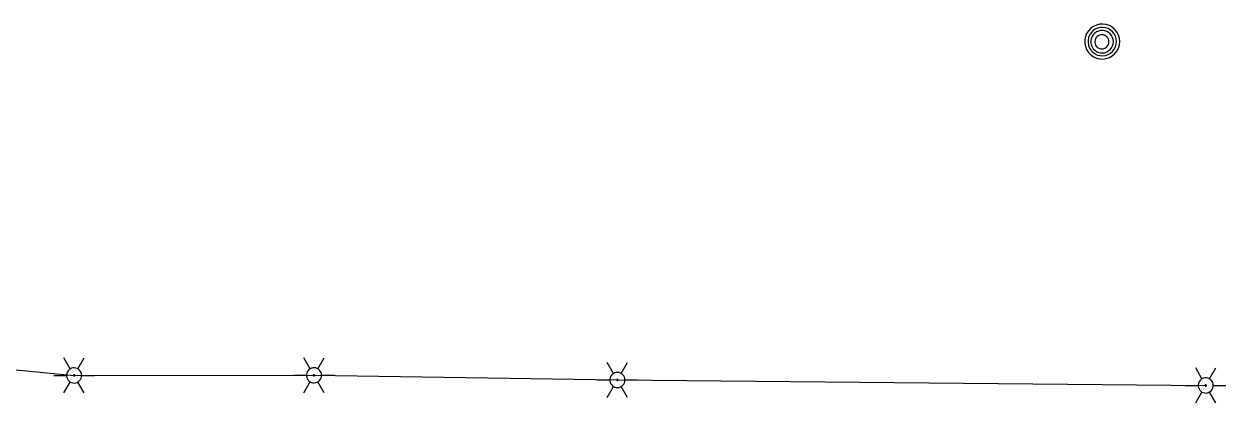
# Model space of a CAD drawing. Extents: x 596028 to 606371, y 330010 to 403088.
# Drawn here: x 605201.2 to 605427.9, y 349851.8 to 349923.2 of the extents above; entities that cross this region are included whole.
import ezdxf

# ---------------------------------------------------------------- set-up
doc = ezdxf.new("R2010")
doc.units = 0
for name, color, linetype in [('E_LTG', 7, 'Continuous'), ('E_UTL_E_UG', 7, 'Continuous'), ('E_UTL_MH', 7, 'Continuous')]:
    doc.layers.add(name, color=color, linetype=linetype)

msp = doc.modelspace()

# ---------------------------------------------------------------- linework, layer by layer
at = {"layer": 'E_LTG'}
for points in [[(605209.96, 349858.19), (605208.77, 349860.25)], [(605211.39, 349858.19), (605212.58, 349860.25)], [(605255.19, 349858.22), (605254, 349860.28)], [(605256.62, 349858.22), (605257.81, 349860.28)], [(605312.42, 349857.34), (605311.23, 349859.4)], [(605313.85, 349857.34), (605315.04, 349859.4)], [(605206.87, 349856.95), (605209.25, 349856.95)], [(605212.11, 349856.95), (605212.08, 349857.22), (605212, 349857.48), (605211.88, 349857.72), (605211.71, 349857.94), (605211.51, 349858.12), (605211.27, 349858.25), (605211.01, 349858.34), (605210.74, 349858.38), (605210.47, 349858.37), (605210.21, 349858.3), (605209.96, 349858.19), (605209.74, 349858.03), (605209.55, 349857.83), (605209.41, 349857.61), (605209.31, 349857.35), (605209.25, 349857.09), (605209.25, 349856.82), (605209.31, 349856.55), (605209.41, 349856.3), (605209.55, 349856.07), (605209.74, 349855.87), (605209.96, 349855.71), (605210.21, 349855.6), (605210.47, 349855.54), (605210.74, 349855.52), (605211.01, 349855.56), (605211.27, 349855.65), (605211.51, 349855.79), (605211.71, 349855.97), (605211.88, 349856.18), (605212, 349856.42), (605212.08, 349856.68), (605212.11, 349856.95)], [(605212.11, 349856.95), (605212.08, 349857.22), (605212, 349857.48), (605211.88, 349857.72), (605211.71, 349857.94), (605211.51, 349858.12), (605211.27, 349858.25), (605211.01, 349858.34), (605210.74, 349858.38), (605210.47, 349858.37), (605210.21, 349858.3), (605209.96, 349858.19), (605209.74, 349858.03), (605209.55, 349857.83), (605209.41, 349857.61), (605209.31, 349857.35), (605209.25, 349857.09), (605209.25, 349856.82), (605209.31, 349856.55), (605209.41, 349856.3), (605209.55, 349856.07), (605209.74, 349855.87), (605209.96, 349855.71), (605210.21, 349855.6), (605210.47, 349855.54), (605210.74, 349855.52), (605211.01, 349855.56), (605211.27, 349855.65), (605211.51, 349855.79), (605211.71, 349855.97), (605211.88, 349856.18), (605212, 349856.42), (605212.08, 349856.68), (605212.11, 349856.95)], [(605212.11, 349856.95), (605212.08, 349857.22), (605212, 349857.48), (605211.88, 349857.72), (605211.71, 349857.94), (605211.51, 349858.12), (605211.27, 349858.25), (605211.01, 349858.34), (605210.74, 349858.38), (605210.47, 349858.37), (605210.21, 349858.3), (605209.96, 349858.19), (605209.74, 349858.03), (605209.55, 349857.83), (605209.41, 349857.61), (605209.31, 349857.35), (605209.25, 349857.09), (605209.25, 349856.82), (605209.31, 349856.55), (605209.41, 349856.3), (605209.55, 349856.07), (605209.74, 349855.87), (605209.96, 349855.71), (605210.21, 349855.6), (605210.47, 349855.54), (605210.74, 349855.52), (605211.01, 349855.56), (605211.27, 349855.65), (605211.51, 349855.79), (605211.71, 349855.97), (605211.88, 349856.18), (605212, 349856.42), (605212.08, 349856.68), (605212.11, 349856.95)], [(605210.8, 349856.95), (605210.79, 349856.97), (605210.79, 349857), (605210.78, 349857.02), (605210.76, 349857.03), (605210.75, 349857.05), (605210.73, 349857.06), (605210.7, 349857.07), (605210.68, 349857.07), (605210.66, 349857.07), (605210.64, 349857.06), (605210.62, 349857.05), (605210.6, 349857.04), (605210.58, 349857.02), (605210.57, 349857.01), (605210.56, 349856.98), (605210.56, 349856.96), (605210.56, 349856.94), (605210.56, 349856.92), (605210.57, 349856.9), (605210.58, 349856.88), (605210.6, 349856.86), (605210.62, 349856.85), (605210.64, 349856.84), (605210.66, 349856.83), (605210.68, 349856.83), (605210.7, 349856.84), (605210.73, 349856.84), (605210.75, 349856.85), (605210.76, 349856.87), (605210.78, 349856.89), (605210.79, 349856.91), (605210.79, 349856.93), (605210.8, 349856.95)], [(605212.11, 349856.95), (605214.49, 349856.95)], [(605252.1, 349856.98), (605254.48, 349856.98)], [(605257.34, 349856.98), (605257.31, 349857.25), (605257.24, 349857.51), (605257.11, 349857.75), (605256.94, 349857.97), (605256.74, 349858.15), (605256.5, 349858.28), (605256.25, 349858.37), (605255.98, 349858.41), (605255.71, 349858.4), (605255.44, 349858.33), (605255.19, 349858.22), (605254.97, 349858.06), (605254.79, 349857.87), (605254.64, 349857.64), (605254.54, 349857.38), (605254.49, 349857.12), (605254.49, 349856.85), (605254.54, 349856.58), (605254.64, 349856.33), (605254.79, 349856.1), (605254.97, 349855.9), (605255.19, 349855.74), (605255.44, 349855.63), (605255.71, 349855.57), (605255.98, 349855.55), (605256.25, 349855.59), (605256.5, 349855.68), (605256.74, 349855.82), (605256.94, 349856), (605257.11, 349856.21), (605257.24, 349856.45), (605257.31, 349856.71), (605257.34, 349856.98)], [(605257.34, 349856.98), (605257.31, 349857.25), (605257.24, 349857.51), (605257.11, 349857.75), (605256.94, 349857.97), (605256.74, 349858.15), (605256.5, 349858.28), (605256.25, 349858.37), (605255.98, 349858.41), (605255.71, 349858.4), (605255.44, 349858.33), (605255.19, 349858.22), (605254.97, 349858.06), (605254.79, 349857.87), (605254.64, 349857.64), (605254.54, 349857.38), (605254.49, 349857.12), (605254.49, 349856.85), (605254.54, 349856.58), (605254.64, 349856.33), (605254.79, 349856.1), (605254.97, 349855.9), (605255.19, 349855.74), (605255.44, 349855.63), (605255.71, 349855.57), (605255.98, 349855.55), (605256.25, 349855.59), (605256.5, 349855.68), (605256.74, 349855.82), (605256.94, 349856), (605257.11, 349856.21), (605257.24, 349856.45), (605257.31, 349856.71), (605257.34, 349856.98)], [(605257.34, 349856.98), (605257.31, 349857.25), (605257.24, 349857.51), (605257.11, 349857.75), (605256.94, 349857.97), (605256.74, 349858.15), (605256.5, 349858.28), (605256.25, 349858.37), (605255.98, 349858.41), (605255.71, 349858.4), (605255.44, 349858.33), (605255.19, 349858.22), (605254.97, 349858.06), (605254.79, 349857.87), (605254.64, 349857.64), (605254.54, 349857.38), (605254.49, 349857.12), (605254.49, 349856.85), (605254.54, 349856.58), (605254.64, 349856.33), (605254.79, 349856.1), (605254.97, 349855.9), (605255.19, 349855.74), (605255.44, 349855.63), (605255.71, 349855.57), (605255.98, 349855.55), (605256.25, 349855.59), (605256.5, 349855.68), (605256.74, 349855.82), (605256.94, 349856), (605257.11, 349856.21), (605257.24, 349856.45), (605257.31, 349856.71), (605257.34, 349856.98)], [(605256.03, 349856.98), (605256.03, 349857), (605256.02, 349857.03), (605256.01, 349857.05), (605255.99, 349857.06), (605255.98, 349857.08), (605255.96, 349857.09), (605255.94, 349857.1), (605255.91, 349857.1), (605255.89, 349857.1), (605255.87, 349857.09), (605255.85, 349857.09), (605255.83, 349857.07), (605255.81, 349857.06), (605255.8, 349857.04), (605255.79, 349857.02), (605255.79, 349856.99), (605255.79, 349856.97), (605255.79, 349856.95), (605255.8, 349856.93), (605255.81, 349856.91), (605255.83, 349856.89), (605255.85, 349856.88), (605255.87, 349856.87), (605255.89, 349856.86), (605255.91, 349856.86), (605255.94, 349856.87), (605255.96, 349856.87), (605255.98, 349856.89), (605255.99, 349856.9), (605256.01, 349856.92), (605256.02, 349856.94), (605256.03, 349856.96), (605256.03, 349856.98)], [(605257.34, 349856.98), (605259.72, 349856.98)], [(605314.56, 349856.1), (605314.54, 349856.37), (605314.46, 349856.63), (605314.34, 349856.87), (605314.17, 349857.09), (605313.96, 349857.27), (605313.73, 349857.4), (605313.47, 349857.49), (605313.2, 349857.53), (605312.93, 349857.52), (605312.67, 349857.45), (605312.42, 349857.34), (605312.2, 349857.18), (605312.01, 349856.99), (605311.86, 349856.76), (605311.76, 349856.5), (605311.71, 349856.24), (605311.71, 349855.97), (605311.76, 349855.7), (605311.86, 349855.45), (605312.01, 349855.22), (605312.2, 349855.02), (605312.42, 349854.86), (605312.67, 349854.75), (605312.93, 349854.69), (605313.2, 349854.67), (605313.47, 349854.71), (605313.73, 349854.8), (605313.96, 349854.94), (605314.17, 349855.12), (605314.34, 349855.33), (605314.46, 349855.57), (605314.54, 349855.83), (605314.56, 349856.1)], [(605314.56, 349856.1), (605314.54, 349856.37), (605314.46, 349856.63), (605314.34, 349856.87), (605314.17, 349857.09), (605313.96, 349857.27), (605313.73, 349857.4), (605313.47, 349857.49), (605313.2, 349857.53), (605312.93, 349857.52), (605312.67, 349857.45), (605312.42, 349857.34), (605312.2, 349857.18), (605312.01, 349856.99), (605311.86, 349856.76), (605311.76, 349856.5), (605311.71, 349856.24), (605311.71, 349855.97), (605311.76, 349855.7), (605311.86, 349855.45), (605312.01, 349855.22), (605312.2, 349855.02), (605312.42, 349854.86), (605312.67, 349854.75), (605312.93, 349854.69), (605313.2, 349854.67), (605313.47, 349854.71), (605313.73, 349854.8), (605313.96, 349854.94), (605314.17, 349855.12), (605314.34, 349855.33), (605314.46, 349855.57), (605314.54, 349855.83), (605314.56, 349856.1)], [(605314.56, 349856.1), (605314.54, 349856.37), (605314.46, 349856.63), (605314.34, 349856.87), (605314.17, 349857.09), (605313.96, 349857.27), (605313.73, 349857.4), (605313.47, 349857.49), (605313.2, 349857.53), (605312.93, 349857.52), (605312.67, 349857.45), (605312.42, 349857.34), (605312.2, 349857.18), (605312.01, 349856.99), (605311.86, 349856.76), (605311.76, 349856.5), (605311.71, 349856.24), (605311.71, 349855.97), (605311.76, 349855.7), (605311.86, 349855.45), (605312.01, 349855.22), (605312.2, 349855.02), (605312.42, 349854.86), (605312.67, 349854.75), (605312.93, 349854.69), (605313.2, 349854.67), (605313.47, 349854.71), (605313.73, 349854.8), (605313.96, 349854.94), (605314.17, 349855.12), (605314.34, 349855.33), (605314.46, 349855.57), (605314.54, 349855.83), (605314.56, 349856.1)], [(605423.38, 349856.31), (605422.19, 349858.37)], [(605424.81, 349856.31), (605426, 349858.37)], [(605208.77, 349853.65), (605209.96, 349855.71)], [(605212.58, 349853.65), (605211.39, 349855.71)], [(605254, 349853.68), (605255.19, 349855.74)], [(605257.81, 349853.68), (605256.62, 349855.74)], [(605309.32, 349856.1), (605311.7, 349856.1)], [(605311.23, 349852.8), (605312.42, 349854.86)], [(605313.25, 349856.1), (605313.25, 349856.12), (605313.24, 349856.15), (605313.23, 349856.17), (605313.22, 349856.18), (605313.2, 349856.2), (605313.18, 349856.21), (605313.16, 349856.22), (605313.14, 349856.22), (605313.12, 349856.22), (605313.09, 349856.21), (605313.07, 349856.21), (605313.06, 349856.19), (605313.04, 349856.18), (605313.03, 349856.16), (605313.02, 349856.14), (605313.01, 349856.11), (605313.01, 349856.09), (605313.02, 349856.07), (605313.03, 349856.05), (605313.04, 349856.03), (605313.06, 349856.01), (605313.07, 349856), (605313.09, 349855.99), (605313.12, 349855.98), (605313.14, 349855.98), (605313.16, 349855.99), (605313.18, 349855.99), (605313.2, 349856.01), (605313.22, 349856.02), (605313.23, 349856.04), (605313.24, 349856.06), (605313.25, 349856.08), (605313.25, 349856.1)], [(605315.04, 349852.8), (605313.85, 349854.86)], [(605314.56, 349856.1), (605316.94, 349856.1)], [(605420.28, 349855.07), (605422.66, 349855.07)], [(605425.52, 349855.07), (605425.5, 349855.34), (605425.42, 349855.6), (605425.29, 349855.84), (605425.13, 349856.06), (605424.92, 349856.23), (605424.69, 349856.37), (605424.43, 349856.46), (605424.16, 349856.5), (605423.89, 349856.48), (605423.62, 349856.42), (605423.38, 349856.31), (605423.16, 349856.15), (605422.97, 349855.95), (605422.82, 349855.72), (605422.72, 349855.47), (605422.67, 349855.21), (605422.67, 349854.93), (605422.72, 349854.67), (605422.82, 349854.41), (605422.97, 349854.19), (605423.16, 349853.99), (605423.38, 349853.83), (605423.62, 349853.72), (605423.89, 349853.65), (605424.16, 349853.64), (605424.43, 349853.68), (605424.69, 349853.77), (605424.92, 349853.91), (605425.13, 349854.08), (605425.29, 349854.3), (605425.42, 349854.54), (605425.5, 349854.8), (605425.52, 349855.07)], [(605425.52, 349855.07), (605425.5, 349855.34), (605425.42, 349855.6), (605425.29, 349855.84), (605425.13, 349856.06), (605424.92, 349856.23), (605424.69, 349856.37), (605424.43, 349856.46), (605424.16, 349856.5), (605423.89, 349856.48), (605423.62, 349856.42), (605423.38, 349856.31), (605423.16, 349856.15), (605422.97, 349855.95), (605422.82, 349855.72), (605422.72, 349855.47), (605422.67, 349855.21), (605422.67, 349854.93), (605422.72, 349854.67), (605422.82, 349854.41), (605422.97, 349854.19), (605423.16, 349853.99), (605423.38, 349853.83), (605423.62, 349853.72), (605423.89, 349853.65), (605424.16, 349853.64), (605424.43, 349853.68), (605424.69, 349853.77), (605424.92, 349853.91), (605425.13, 349854.08), (605425.29, 349854.3), (605425.42, 349854.54), (605425.5, 349854.8), (605425.52, 349855.07)], [(605425.52, 349855.07), (605425.5, 349855.34), (605425.42, 349855.6), (605425.29, 349855.84), (605425.13, 349856.06), (605424.92, 349856.23), (605424.69, 349856.37), (605424.43, 349856.46), (605424.16, 349856.5), (605423.89, 349856.48), (605423.62, 349856.42), (605423.38, 349856.31), (605423.16, 349856.15), (605422.97, 349855.95), (605422.82, 349855.72), (605422.72, 349855.47), (605422.67, 349855.21), (605422.67, 349854.93), (605422.72, 349854.67), (605422.82, 349854.41), (605422.97, 349854.19), (605423.16, 349853.99), (605423.38, 349853.83), (605423.62, 349853.72), (605423.89, 349853.65), (605424.16, 349853.64), (605424.43, 349853.68), (605424.69, 349853.77), (605424.92, 349853.91), (605425.13, 349854.08), (605425.29, 349854.3), (605425.42, 349854.54), (605425.5, 349854.8), (605425.52, 349855.07)], [(605424.21, 349855.07), (605424.21, 349855.09), (605424.2, 349855.11), (605424.19, 349855.13), (605424.18, 349855.15), (605424.16, 349855.17), (605424.14, 349855.18), (605424.12, 349855.19), (605424.1, 349855.19), (605424.08, 349855.19), (605424.05, 349855.18), (605424.03, 349855.17), (605424.01, 349855.16), (605424, 349855.14), (605423.99, 349855.12), (605423.98, 349855.1), (605423.97, 349855.08), (605423.97, 349855.06), (605423.98, 349855.04), (605423.99, 349855.01), (605424, 349855), (605424.01, 349854.98), (605424.03, 349854.97), (605424.05, 349854.96), (605424.08, 349854.95), (605424.1, 349854.95), (605424.12, 349854.95), (605424.14, 349854.96), (605424.16, 349854.97), (605424.18, 349854.99), (605424.19, 349855), (605424.2, 349855.03), (605424.21, 349855.05), (605424.21, 349855.07)], [(605425.52, 349855.07), (605427.9, 349855.07)], [(605422.19, 349851.77), (605423.38, 349853.83)], [(605426, 349851.77), (605424.81, 349853.83)]]:
    msp.add_lwpolyline(points, dxfattribs=at)
at = {"layer": 'E_UTL_E_UG'}
msp.add_lwpolyline([(605150.87, 349862.8), (605210.68, 349856.95), (605255.91, 349856.98), (605313.13, 349856.1), (605424.09, 349855.07)], dxfattribs=at)
at = {"layer": 'E_UTL_MH'}
for points in [[(605407.86, 349919.87), (605407.8, 349920.49), (605407.62, 349921.09), (605407.33, 349921.65), (605406.95, 349922.14), (605406.47, 349922.55), (605405.93, 349922.87), (605405.34, 349923.07), (605404.71, 349923.16), (605404.09, 349923.13), (605403.48, 349922.98), (605402.91, 349922.72), (605402.4, 349922.36), (605401.96, 349921.91), (605401.62, 349921.38), (605401.39, 349920.8), (605401.27, 349920.18), (605401.27, 349919.55), (605401.39, 349918.94), (605401.62, 349918.35), (605401.96, 349917.83), (605402.4, 349917.37), (605402.91, 349917.01), (605403.48, 349916.75), (605404.09, 349916.6), (605404.71, 349916.57), (605405.34, 349916.66), (605405.93, 349916.86), (605406.47, 349917.18), (605406.95, 349917.59), (605407.33, 349918.08), (605407.62, 349918.64), (605407.8, 349919.24), (605407.86, 349919.87)], [(605407.24, 349919.86), (605407.19, 349920.37), (605407.05, 349920.86), (605406.82, 349921.31), (605406.5, 349921.71), (605406.12, 349922.04), (605405.68, 349922.3), (605405.2, 349922.46), (605404.69, 349922.53), (605404.18, 349922.51), (605403.69, 349922.39), (605403.23, 349922.18), (605402.81, 349921.88), (605402.46, 349921.52), (605402.19, 349921.09), (605402, 349920.62), (605401.9, 349920.12), (605401.9, 349919.61), (605402, 349919.11), (605402.19, 349918.63), (605402.46, 349918.21), (605402.81, 349917.84), (605403.23, 349917.54), (605403.69, 349917.33), (605404.18, 349917.21), (605404.69, 349917.19), (605405.2, 349917.26), (605405.68, 349917.43), (605406.12, 349917.68), (605406.5, 349918.01), (605406.82, 349918.41), (605407.05, 349918.87), (605407.19, 349919.35), (605407.24, 349919.86)], [(605406.68, 349919.83), (605406.64, 349920.24), (605406.53, 349920.62), (605406.34, 349920.98), (605406.09, 349921.3), (605405.78, 349921.57), (605405.43, 349921.77), (605405.05, 349921.9), (605404.65, 349921.96), (605404.25, 349921.94), (605403.85, 349921.84), (605403.48, 349921.68), (605403.16, 349921.44), (605402.88, 349921.15), (605402.66, 349920.81), (605402.51, 349920.43), (605402.43, 349920.03), (605402.43, 349919.63), (605402.51, 349919.23), (605402.66, 349918.86), (605402.88, 349918.52), (605403.16, 349918.22), (605403.48, 349917.99), (605403.85, 349917.82), (605404.25, 349917.72), (605404.65, 349917.71), (605405.05, 349917.76), (605405.43, 349917.9), (605405.78, 349918.1), (605406.09, 349918.36), (605406.34, 349918.68), (605406.53, 349919.04), (605406.64, 349919.43), (605406.68, 349919.83)], [(605405.82, 349919.82), (605405.8, 349920.07), (605405.73, 349920.31), (605405.61, 349920.54), (605405.45, 349920.74), (605405.26, 349920.9), (605405.04, 349921.03), (605404.81, 349921.11), (605404.55, 349921.15), (605404.3, 349921.14), (605404.06, 349921.08), (605403.83, 349920.97), (605403.62, 349920.82), (605403.44, 349920.64), (605403.31, 349920.43), (605403.21, 349920.19), (605403.17, 349919.94), (605403.17, 349919.69), (605403.21, 349919.44), (605403.31, 349919.21), (605403.44, 349918.99), (605403.62, 349918.81), (605403.83, 349918.66), (605404.06, 349918.56), (605404.3, 349918.5), (605404.55, 349918.49), (605404.81, 349918.52), (605405.04, 349918.61), (605405.26, 349918.73), (605405.45, 349918.9), (605405.61, 349919.1), (605405.73, 349919.32), (605405.8, 349919.56), (605405.82, 349919.82)]]:
    msp.add_lwpolyline(points, dxfattribs=at)

doc.saveas('drawing.dxf')
